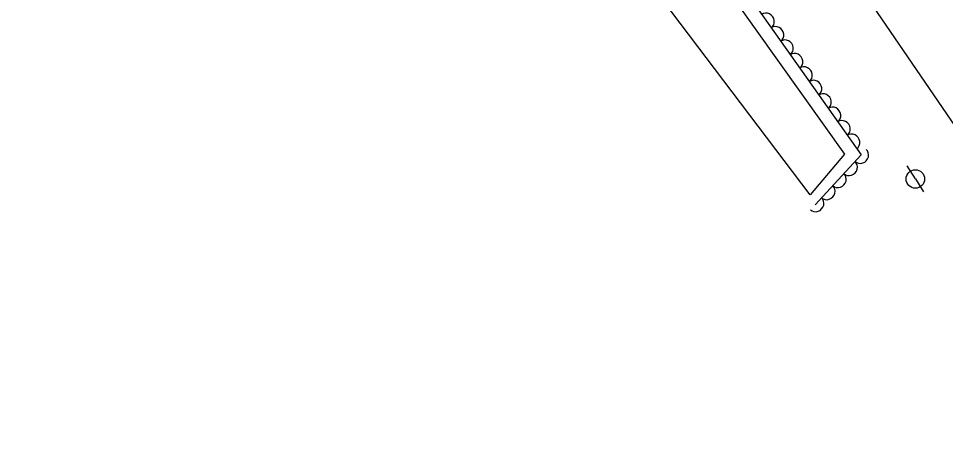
# Model space of a CAD drawing. Extents: x 1722896 to 1754269, y 648279 to 666297.
# Drawn here: x 1731749.4 to 1731974.7, y 650547.7 to 650647.8 of the extents above; entities that cross this region are included whole.
import ezdxf

# ---------------------------------------------------------------- set-up
doc = ezdxf.new("R2010")
doc.units = 0
for name, color, linetype in [('DESIGN - CENTERLINE - Proposed', 7, 'Continuous'), ('SURVEY - CENTERLINE - Preliminary', 7, 'Continuous'), ('SURVEY - DTM - Breaklines', 7, 'Continuous'), ('SURVEY - VEGETATION - Features with Text', 7, 'Continuous')]:
    doc.layers.add(name, color=color, linetype=linetype)

msp = doc.modelspace()

# ---------------------------------------------------------------- linework, layer by layer
at = {"layer": 'DESIGN - CENTERLINE - Proposed'}
msp.add_lwpolyline([(1732027.76, 650547.7), (1731948.68, 650663.25), (1732016.79, 650725.98), (1732087.03, 650790.21), (1732126.29, 650827.23)], dxfattribs=at)
at = {"layer": 'SURVEY - CENTERLINE - Preliminary'}
msp.add_lwpolyline([(1731923.45, 650652.45), (1731950.19, 650614.84), (1731941.83, 650605.02), (1731903.93, 650655.14)], dxfattribs=at)
at = {"layer": 'SURVEY - DTM - Breaklines'}
for q in [(1731965.41, 650612.02), (1731969.41, 650605.68)]:
    msp.add_line((1731967.41, 650608.85), q, dxfattribs=at)
msp.add_circle((1731967.41, 650608.85), 2.25, dxfattribs=at)
at = {"layer": 'SURVEY - VEGETATION - Features with Text'}
msp.add_lwpolyline([(1731530.89, 651319.05), (1731544.8, 651312.52), (1731576.63, 651263.74), (1731630.16, 651191.72), (1731685.22, 651113.78), (1731734.6, 651047.2), (1731791.48, 650966.44), (1731843.4, 650891.46), (1731899.83, 650807.18), (1731951.2, 650728.8), (1731974.6, 650694.21), (1731967.75, 650683.16), (1731959.89, 650675.49), (1731953.96, 650673.37), (1731949.61, 650676.7), (1731938.65, 650685.2), (1731929.31, 650693.1), (1731920.84, 650695.65), (1731912.41, 650691.48), (1731911.03, 650689.1), (1731921.95, 650666.12), (1731927.9, 650651.9), (1731954.2, 650614.68), (1731943.01, 650602.57)], dxfattribs=at)
for centre, major_axis in [((1731931.2, 650647.22), (1.15, -1.63)), ((1731933.51, 650643.95), (1.15, -1.63)), ((1731935.82, 650640.68), (1.15, -1.63)), ((1731938.13, 650637.42), (1.15, -1.63)), ((1731940.44, 650634.15), (1.15, -1.63)), ((1731942.75, 650630.88), (1.15, -1.63)), ((1731945.06, 650627.62), (1.15, -1.63)), ((1731947.37, 650624.35), (1.15, -1.63)), ((1731949.68, 650621.09), (1.15, -1.63)), ((1731951.98, 650617.82), (1.15, -1.63)), ((1731954.1, 650614.57), (-1.36, -1.47)), ((1731951.38, 650611.63), (-1.36, -1.47)), ((1731948.67, 650608.69), (-1.36, -1.47)), ((1731945.95, 650605.75), (-1.36, -1.47)), ((1731943.24, 650602.82), (-1.36, -1.47))]:
    msp.add_ellipse(centre, major_axis=major_axis, ratio=0.940188, start_param=0, end_param=3.141593, dxfattribs=at)

doc.saveas('drawing.dxf')
